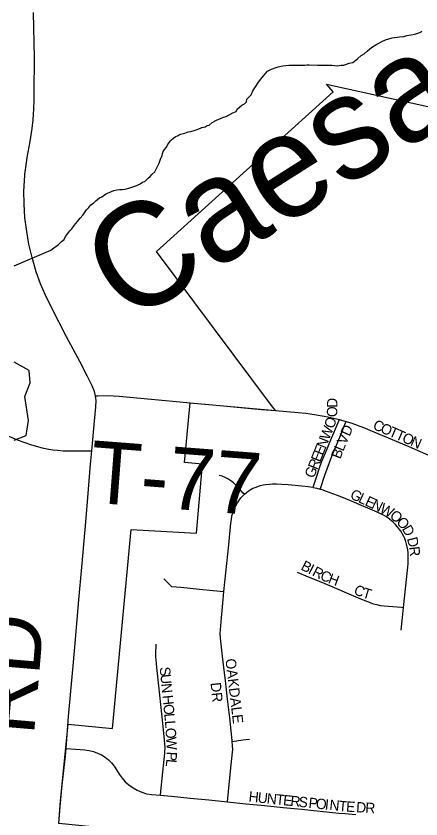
# Model space of a CAD drawing. Extents: x -49 to -8.2, y 9.4 to 23.5.
# Drawn here: x -45.0943 to -44.9094, y 18.5589 to 18.9257 of the extents above; entities that cross this region are included whole.
import ezdxf

# ---------------------------------------------------------------- set-up
doc = ezdxf.new("R2010")
doc.units = 0
for name, color, linetype in [('GM_X_City_Street', 7, 'Continuous'), ('GM_X_City_Street_Text', 7, 'Continuous'), ('GM_X_Corporation', 7, 'Continuous'), ('GM_X_County_Road', 7, 'Continuous'), ('GM_X_County_Road_Text', 7, 'Continuous'), ('GM_X_Major_Lake', 7, 'Continuous'), ('GM_X_Major_River', 7, 'Continuous'), ('GM_X_Major_River_Text', 7, 'Continuous'), ('GM_X_Township_Road', 7, 'Continuous'), ('GM_X_Township_Road_Text', 7, 'Continuous')]:
    doc.layers.add(name, color=color, linetype=linetype)

msp = doc.modelspace()

# ---------------------------------------------------------------- linework, layer by layer
at = {"layer": 'GM_X_City_Street'}
for points in [[(-44.97579, 18.74545), (-44.96557, 18.74463), (-44.96206, 18.74426), (-44.95811, 18.74371), (-44.952, 18.74262)], [(-44.95864, 18.71041), (-44.95847, 18.71094), (-44.95701, 18.71544), (-44.9559, 18.71888), (-44.95468, 18.72243), (-44.95309, 18.72616), (-44.9506, 18.73207), (-44.94879, 18.73634), (-44.94687, 18.74086), (-44.94665, 18.7414)], [(-44.95543, 18.70955), (-44.95533, 18.70986), (-44.95328, 18.71597), (-44.95013, 18.7246), (-44.94849, 18.72863), (-44.94624, 18.73403), (-44.94383, 18.73981), (-44.94353, 18.74053)], [(-44.952, 18.74262), (-44.95194, 18.74261), (-44.94665, 18.7414)], [(-44.94665, 18.7414), (-44.94525, 18.74101), (-44.94353, 18.74053)], [(-44.94353, 18.74053), (-44.94102, 18.73978), (-44.93851, 18.73879), (-44.93571, 18.73774), (-44.91492, 18.72909), (-44.90738, 18.72579), (-44.88959, 18.71824), (-44.88305, 18.7155)], [(-44.99004, 18.70723), (-44.99059, 18.70781), (-44.99266, 18.71015), (-44.99356, 18.71111), (-44.99497, 18.71241), (-44.99585, 18.71315), (-44.99666, 18.71374), (-44.99758, 18.71427), (-44.99857, 18.71473), (-45.00019, 18.71544), (-45.0016, 18.71587)], [(-44.99004, 18.70723), (-44.98914, 18.70806), (-44.98827, 18.70871), (-44.98735, 18.7093), (-44.98617, 18.70996), (-44.98514, 18.7104), (-44.98395, 18.71084), (-44.98278, 18.71125), (-44.98148, 18.71156), (-44.98034, 18.71176), (-44.97862, 18.71192), (-44.97724, 18.71196), (-44.9754, 18.71198), (-44.97316, 18.71184), (-44.97013, 18.71164), (-44.96389, 18.71108), (-44.96091, 18.71078), (-44.95885, 18.71045), (-44.95864, 18.71041)], [(-44.95864, 18.71041), (-44.95701, 18.71002), (-44.95543, 18.70955)], [(-44.99946, 18.66281), (-44.99718, 18.68416), (-44.99623, 18.69398), (-44.99598, 18.6957), (-44.99571, 18.69737), (-44.99534, 18.69867), (-44.99501, 18.69975), (-44.99457, 18.70078), (-44.99397, 18.70201), (-44.99321, 18.70327), (-44.99231, 18.70465), (-44.9916, 18.70555), (-44.99074, 18.70658), (-44.99004, 18.70723)], [(-44.91739, 18.65553), (-44.91544, 18.67395), (-44.91533, 18.67545), (-44.91523, 18.67734), (-44.91521, 18.67895), (-44.91526, 18.68048), (-44.91548, 18.68185), (-44.91572, 18.68319), (-44.916, 18.68441), (-44.91633, 18.68565), (-44.91679, 18.68697), (-44.91721, 18.688), (-44.91779, 18.68907), (-44.91849, 18.69026), (-44.91925, 18.69123), (-44.92011, 18.69239), (-44.92102, 18.69339), (-44.92209, 18.69449), (-44.92304, 18.69531), (-44.92446, 18.69637), (-44.92544, 18.69702), (-44.92656, 18.6977), (-44.92936, 18.69905), (-44.93977, 18.70349), (-44.94399, 18.70524), (-44.94756, 18.70665), (-44.95262, 18.70856), (-44.95448, 18.70927), (-44.95543, 18.70955)], [(-44.96596, 18.67166), (-44.96095, 18.66961), (-44.95443, 18.66695), (-44.93697, 18.65946), (-44.93262, 18.65775), (-44.93122, 18.65727), (-44.92962, 18.65684), (-44.92801, 18.65647), (-44.92627, 18.65628), (-44.91839, 18.65561), (-44.91739, 18.65553)], [(-45.02681, 18.66859), (-45.02333, 18.66516), (-45.01903, 18.66474), (-45.01055, 18.66391), (-45.00434, 18.66329), (-44.99946, 18.66281)], [(-44.99557, 18.59433), (-44.99563, 18.59483), (-44.99607, 18.59916), (-44.99676, 18.60518), (-44.99773, 18.61365), (-44.9987, 18.62212), (-44.99967, 18.63059), (-45.00092, 18.64159), (-45.00105, 18.64374), (-45.00097, 18.64538), (-45.00051, 18.65077), (-44.99977, 18.65923), (-44.99946, 18.66281)], [(-44.91848, 18.64518), (-44.91787, 18.651), (-44.91739, 18.65553)], [(-45.02831, 18.56983), (-45.02784, 18.57455), (-45.0264, 18.58894), (-45.02634, 18.58958), (-45.02624, 18.59148), (-45.02634, 18.59339), (-45.02733, 18.60271), (-45.02822, 18.6112), (-45.02911, 18.61968), (-45.03, 18.62815), (-45.03039, 18.63183), (-45.03049, 18.63294), (-45.03052, 18.63405), (-45.03052, 18.63422), (-45.03036, 18.63883)], [(-44.99774, 18.56676), (-44.99726, 18.57147), (-44.99632, 18.5808), (-44.99545, 18.58949), (-44.99538, 18.5905), (-44.99543, 18.59242), (-44.99557, 18.59433)], [(-44.99557, 18.59433), (-44.99071, 18.59501), (-44.98769, 18.59543)], [(-45.07146, 18.5911), (-45.06283, 18.59046), (-45.06087, 18.59019), (-45.05896, 18.58973), (-45.05711, 18.58906), (-45.05534, 18.5882), (-45.05368, 18.58715), (-45.05213, 18.58594), (-45.05072, 18.58456), (-45.04946, 18.58305), (-45.04837, 18.58141), (-45.04724, 18.57946), (-45.04592, 18.57764), (-45.04441, 18.57597), (-45.04273, 18.57447), (-45.04089, 18.57316), (-45.03893, 18.57205), (-45.03687, 18.57115), (-45.03472, 18.57048), (-45.03251, 18.57004), (-45.02831, 18.56983)], [(-45.02831, 18.56983), (-45.02329, 18.56933), (-45.01481, 18.56847), (-45.00633, 18.56762), (-44.99774, 18.56676)], [(-44.99774, 18.56676), (-44.98937, 18.56591), (-44.98089, 18.56506), (-44.97241, 18.56421), (-44.96393, 18.56336), (-44.95545, 18.5625), (-44.94697, 18.56165), (-44.94422, 18.56138), (-44.93913, 18.56097)]]:
    msp.add_lwpolyline(points, dxfattribs=at)
at = {"layer": 'GM_X_Corporation'}
msp.add_lwpolyline([(-44.88471, 18.53778), (-45.07482, 18.55693), (-45.07396, 18.56725), (-45.07056, 18.6022), (-45.05031, 18.60024), (-45.04169, 18.69122), (-45.01192, 18.68944), (-45.00913, 18.72094), (-45.01735, 18.7217), (-45.01479, 18.74899), (-44.97579, 18.74545), (-44.97762, 18.74783), (-45.03019, 18.81811), (-44.94956, 18.89112), (-44.95257, 18.89454), (-44.86634, 18.8756)], dxfattribs=at)
at = {"layer": 'GM_X_County_Road'}
for points in [[(-45.09026, 18.85326), (-45.08984, 18.85652), (-45.08916, 18.86111), (-45.08778, 18.86843), (-45.08689, 18.87428), (-45.08644, 18.87831), (-45.0861, 18.88328), (-45.08597, 18.88733), (-45.08598, 18.89074), (-45.08592, 18.90652), (-45.08627, 18.92737)], [(-45.05803, 18.75221), (-45.05851, 18.75416), (-45.05953, 18.75684), (-45.06182, 18.7613), (-45.06524, 18.76793), (-45.07119, 18.7792), (-45.07778, 18.79187), (-45.081, 18.79856), (-45.08306, 18.8034), (-45.08504, 18.80892), (-45.08697, 18.81544), (-45.0884, 18.82146), (-45.08943, 18.82725), (-45.09022, 18.8337), (-45.09066, 18.83987), (-45.09071, 18.84575), (-45.09032, 18.85285), (-45.09026, 18.85326)], [(-45.05972, 18.72707), (-45.05928, 18.73204), (-45.05881, 18.73733), (-45.05789, 18.74724), (-45.05778, 18.7501), (-45.05797, 18.752), (-45.05803, 18.75221)], [(-45.07146, 18.5911), (-45.07029, 18.6058), (-45.06836, 18.62715), (-45.06747, 18.63737), (-45.06556, 18.65903), (-45.06427, 18.67388), (-45.06279, 18.69121), (-45.06187, 18.70204), (-45.06027, 18.72093), (-45.05972, 18.72707)], [(-45.07481, 18.55693), (-45.07422, 18.56462), (-45.0734, 18.57293), (-45.07264, 18.57971), (-45.07175, 18.58773), (-45.07146, 18.5911)]]:
    msp.add_lwpolyline(points, dxfattribs=at)
at = {"layer": 'GM_X_Major_Lake'}
msp.add_lwpolyline([(-45.09521, 18.73192), (-45.08966, 18.73408), (-45.08856, 18.74088), (-45.09021, 18.75192), (-45.0878, 18.75813), (-45.08824, 18.76383), (-45.09517, 18.76759)], dxfattribs=at)
at = {"layer": 'GM_X_Major_River'}
for points in [[(-44.96156, 18.90335), (-44.96042, 18.90333), (-44.95663, 18.90329), (-44.9534, 18.90326), (-44.95017, 18.90323), (-44.94771, 18.90301), (-44.94581, 18.90318), (-44.94467, 18.90317), (-44.9422, 18.90409), (-44.94049, 18.90446), (-44.93819, 18.90633), (-44.93666, 18.90765), (-44.93532, 18.90839), (-44.93398, 18.90971), (-44.93283, 18.91065), (-44.93149, 18.91158), (-44.92958, 18.91289), (-44.92844, 18.91345), (-44.92729, 18.91401), (-44.92558, 18.91475), (-44.92253, 18.91567), (-44.9193, 18.9162), (-44.91721, 18.91637), (-44.91588, 18.91674), (-44.91398, 18.9171), (-44.91227, 18.91746), (-44.91093, 18.91782), (-44.90998, 18.91819), (-44.90903, 18.91875)], [(-45.09514, 18.81161), (-45.07839, 18.81872), (-45.07705, 18.81984), (-45.07609, 18.8204), (-45.07494, 18.82134), (-45.0736, 18.82266), (-45.07226, 18.82359), (-45.07168, 18.82491), (-45.07071, 18.82642), (-45.06975, 18.82755), (-45.0688, 18.82849), (-45.06783, 18.83), (-45.06706, 18.83094), (-45.06629, 18.83189), (-45.06495, 18.83339), (-45.0638, 18.83471), (-45.06303, 18.83584), (-45.06206, 18.83716), (-45.0611, 18.83829), (-45.06014, 18.83942), (-45.059, 18.84017), (-45.05785, 18.84129), (-45.05612, 18.84261), (-45.05517, 18.84316), (-45.05345, 18.84429), (-45.05249, 18.84485), (-45.05078, 18.84559), (-45.04964, 18.84596), (-45.04831, 18.84632), (-45.04698, 18.8465), (-45.04584, 18.84649), (-45.04451, 18.84666), (-45.0428, 18.84702), (-45.04013, 18.84795), (-45.03918, 18.84832), (-45.03765, 18.84906), (-45.0365, 18.84981), (-45.03555, 18.85018), (-45.03402, 18.85168), (-45.03306, 18.85243), (-45.03229, 18.85337), (-45.03095, 18.8545), (-45.02998, 18.85639), (-45.0294, 18.85752), (-45.02901, 18.85847), (-45.02862, 18.85941), (-45.02823, 18.86074), (-45.02765, 18.86187), (-45.02745, 18.86282), (-45.02706, 18.86376), (-45.02648, 18.86471), (-45.02571, 18.86565), (-45.02494, 18.86697), (-45.02397, 18.86848), (-45.02301, 18.86942), (-45.02167, 18.87054), (-45.02034, 18.8711), (-45.01939, 18.87166), (-45.01844, 18.87184), (-45.01729, 18.87221), (-45.01577, 18.87276), (-45.01444, 18.87294), (-45.01254, 18.87349), (-45.0112, 18.87404), (-45.00949, 18.87479), (-45.00796, 18.87515), (-45.00701, 18.87571), (-45.00606, 18.87589), (-45.00472, 18.87702), (-45.00281, 18.87814), (-45.00091, 18.87888), (-44.99957, 18.87943), (-44.99843, 18.8798), (-44.99537, 18.88148), (-44.99385, 18.88203), (-44.99327, 18.88316), (-44.99116, 18.88504), (-44.99002, 18.8856), (-44.98906, 18.88654), (-44.98886, 18.88768), (-44.9879, 18.88881), (-44.98694, 18.88975), (-44.98616, 18.89145), (-44.985, 18.89333), (-44.98365, 18.89541), (-44.9825, 18.89692), (-44.98135, 18.89842), (-44.98019, 18.89955), (-44.97943, 18.90049), (-44.97771, 18.90142), (-44.97599, 18.90198), (-44.97466, 18.90253), (-44.97257, 18.90289), (-44.96972, 18.90324), (-44.96668, 18.90321), (-44.96422, 18.90318), (-44.96251, 18.90317), (-44.96156, 18.90335)]]:
    msp.add_lwpolyline(points, dxfattribs=at)
at = {"layer": 'GM_X_Township_Road'}
for points in [[(-45.05803, 18.75221), (-45.05696, 18.75227), (-45.0524, 18.75239), (-45.04985, 18.75227), (-45.04717, 18.75208), (-45.01631, 18.74914), (-45.01479, 18.74899)], [(-45.01479, 18.74899), (-44.99954, 18.74765), (-44.9822, 18.74602), (-44.97579, 18.74545)], [(-45.09911, 18.73436), (-45.09335, 18.73195), (-45.09072, 18.73099), (-45.08717, 18.72982), (-45.08237, 18.72846), (-45.07932, 18.72784), (-45.07747, 18.72756), (-45.07531, 18.72733), (-45.07282, 18.72714), (-45.0694, 18.72704), (-45.06141, 18.72706), (-45.05972, 18.72707)]]:
    msp.add_lwpolyline(points, dxfattribs=at)

# ---------------------------------------------------------------- texts
at = {"layer": 'GM_X_City_Street_Text'}
for s, height, rotation, p in [('D', 0.00473, 90.0154, (-44.9476, 18.74672)), ('O', 0.00473, 88.6303, (-44.9477, 18.74243)), ('O', 0.00473, 70.8734, (-44.94935, 18.73692)), ('C', 0.00473, 336.2274, (-44.93177, 18.73724)), ('W', 0.00473, 68.2829, (-44.95143, 18.73167)), ('D', 0.00473, 65.86, (-44.94206, 18.73343)), ('O', 0.00473, 336.2217, (-44.92833, 18.73572)), ('T', 0.00473, 336.2572, (-44.92452, 18.73404)), ('T', 0.00473, 336.2345, (-44.92147, 18.7327)), ('N', 0.00473, 68.303, (-44.95297, 18.7278)), ('V', 0.00473, 66.7899, (-44.9437, 18.72962)), ('O', 0.00473, 336.2288, (-44.91842, 18.73136)), ('N', 0.00473, 336.2217, (-44.9146, 18.72968)), ('E', 0.00473, 68.2798, (-44.95421, 18.7247)), ('L', 0.00473, 68.0819, (-44.94493, 18.72655)), ('E', 0.00473, 68.2798, (-44.95544, 18.72161)), ('B', 0.00473, 69.299, (-44.94625, 18.72307)), ('R', 0.00473, 68.2966, (-44.95683, 18.71812)), ('G', 0.00473, 68.2879, (-44.95837, 18.71425)), ('G', 0.00473, 334.9012, (-44.94217, 18.70556)), ('L', 0.00473, 334.889, (-44.9384, 18.7038)), ('E', 0.00473, 334.8787, (-44.93538, 18.70238)), ('N', 0.00473, 334.8864, (-44.93236, 18.70097)), ('W', 0.00473, 332.2242, (-44.92864, 18.69922)), ('O', 0.00473, 321.1627, (-44.92405, 18.69683)), ('O', 0.00473, 312.1708, (-44.92095, 18.69435)), ('D', 0.00473, 299.753, (-44.91831, 18.69149)), ('D', 0.00473, 284.1317, (-44.91588, 18.68704)), ('R', 0.00473, 276.5949, (-44.91489, 18.68316)), ('B', 0.00473, 332.6204, (-44.96463, 18.67304)), ('I', 0.00473, 332.614, (-44.9613, 18.67132)), ('R', 0.00473, 332.5876, (-44.95945, 18.67036)), ('C', 0.00473, 335.9951, (-44.95585, 18.6685)), ('H', 0.00473, 339.357, (-44.95214, 18.66686)), ('C', 0.00473, 337.5987, (-44.94048, 18.6618)), ('T', 0.00473, 343.0639, (-44.93655, 18.66021)), ('OAKDALE', 0.004735, 276.8137, (-44.99874, 18.63193)), ('S', 0.00473, 275.61, (-45.02874, 18.62817)), ('U', 0.00473, 275.604, (-45.02841, 18.62486)), ('N', 0.00473, 275.6198, (-45.028, 18.62071)), ('DR', 0.004735, 275.7074, (-45.00551, 18.62112)), ('H', 0.00473, 275.604, (-45.02747, 18.61532)), ('O', 0.00473, 275.6072, (-45.02707, 18.61117)), ('L', 0.00473, 275.4442, (-45.02666, 18.60703)), ('L', 0.00473, 274.2667, (-45.02635, 18.60374)), ('O', 0.00473, 273.455, (-45.0261, 18.60043)), ('W', 0.00473, 273.3477, (-45.02585, 18.59627)), ('L', 0.00473, 264.7734, (-45.02564, 18.58647)), ('P', 0.00473, 267.622, (-45.02551, 18.58974)), ('H', 0.00473, 354.0871, (-44.98828, 18.56689)), ('U', 0.00473, 354.0786, (-44.98414, 18.56646)), ('N', 0.00473, 354.0786, (-44.98, 18.56603)), ('T', 0.00473, 354.0611, (-44.97585, 18.5656)), ('E', 0.00473, 354.0846, (-44.97254, 18.56526)), ('R', 0.00473, 354.0889, (-44.96922, 18.56491)), ('S', 0.00473, 354.0882, (-44.96549, 18.56453)), ('P', 0.00473, 354.0846, (-44.96093, 18.56406)), ('O', 0.00473, 354.0906, (-44.95762, 18.56371)), ('I', 0.00473, 354.0894, (-44.95347, 18.56328)), ('N', 0.00473, 354.0871, (-44.9514, 18.56307)), ('T', 0.00473, 354.6443, (-44.9472, 18.56263)), ('E', 0.00473, 356.2163, (-44.94374, 18.56231)), ('D', 0.00473, 356.6265, (-44.93913, 18.56201)), ('R', 0.00473, 356.629, (-44.93497, 18.56177))]:
    msp.add_text(s, height=height, rotation=rotation, dxfattribs=at).set_placement(p)
at = {"layer": 'GM_X_County_Road_Text'}
msp.add_text('RD', height=0.028409, rotation=85.1147, dxfattribs=at).set_placement((-45.08616, 18.59674))
at = {"layer": 'GM_X_Major_River_Text'}
msp.add_text('Caesar', height=0.047346, rotation=32.3835, dxfattribs=at).set_placement((-45.04329, 18.78424))
at = {"layer": 'GM_X_Township_Road_Text'}
msp.add_text('T-77', height=0.028409, rotation=355.6023, dxfattribs=at).set_placement((-45.06138, 18.70357))

doc.saveas('drawing.dxf')
